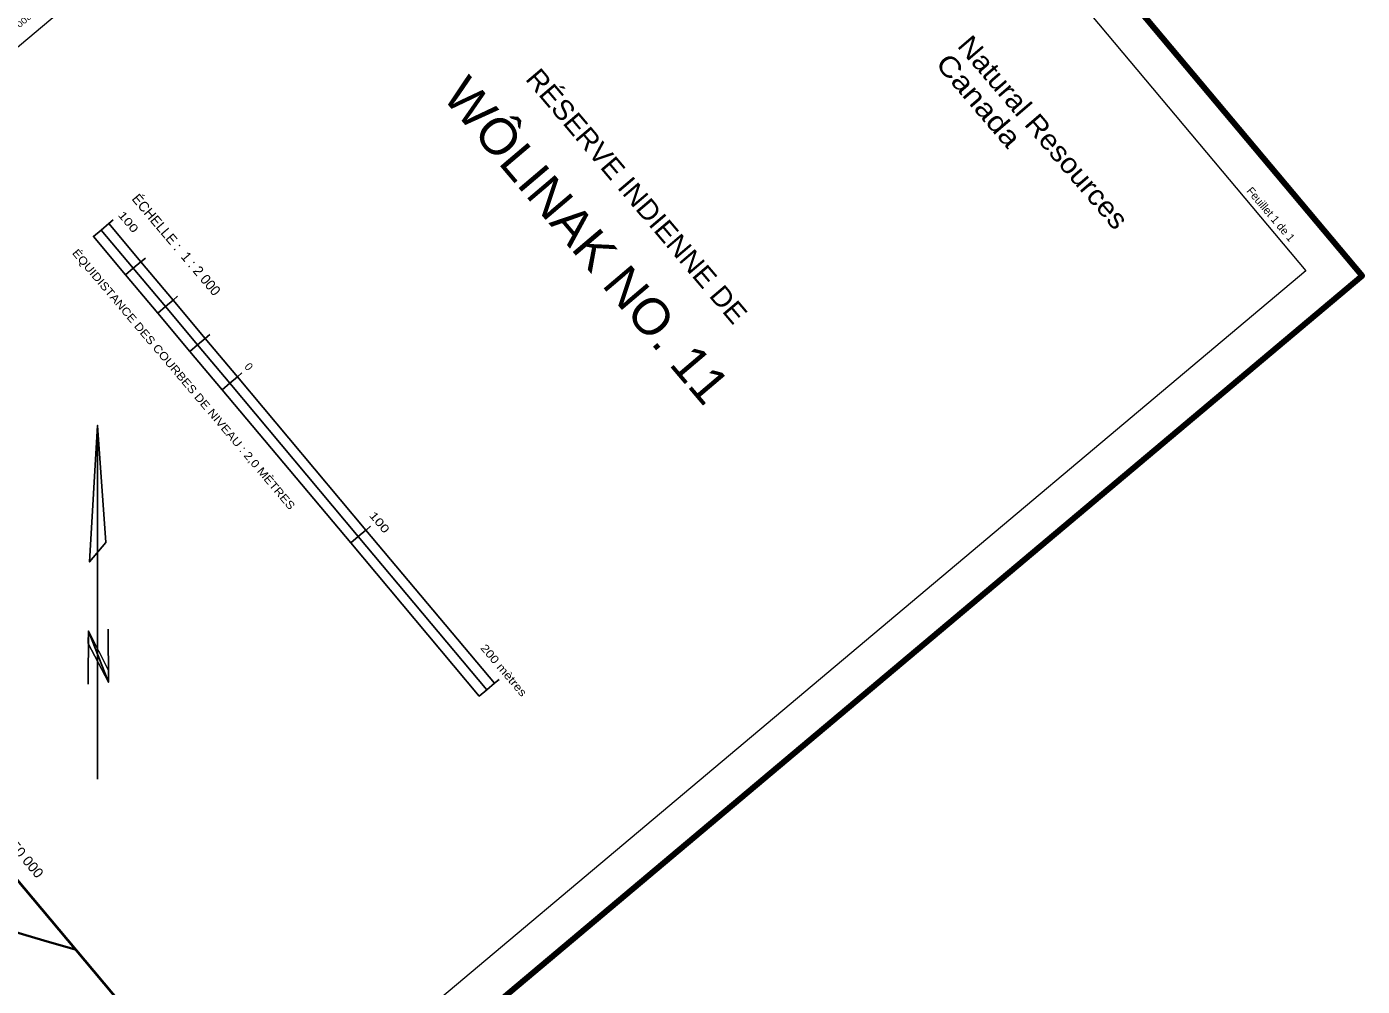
# Model space of a CAD drawing. Extents: x 386081 to 389416, y 5130568 to 5134082.
# Drawn here: x 388748 to 389416, y 5131307 to 5131786 of the extents above; entities that cross this region are included whole.
import ezdxf
from ezdxf.enums import TextEntityAlignment as Align

# ---------------------------------------------------------------- set-up
doc = ezdxf.new("R2010")
doc.units = 0
doc.header["$LTSCALE"] = 1.2
for name, color, linetype, lineweight in [('60', 7, 'Continuous', 13), ('61', 7, 'Continuous', 13), ('63', 7, 'Continuous', 13)]:
    doc.layers.add(name, color=color, linetype=linetype, lineweight=lineweight)

msp = doc.modelspace()

# ---------------------------------------------------------------- linework, layer by layer
at = {"layer": '60'}
for p, q in [((387383.05, 5134080.13), (389414.21, 5131662)), ((389414.21, 5131662), (388114.02, 5130569.89))]:
    msp.add_line(p, q, dxfattribs=at)
at = {"layer": '60', "lineweight": 158}
msp.add_lwpolyline([(386081.46, 5132988.14), (387383.17, 5134081.54), (389415.62, 5131661.88), (388113.9, 5130568.48)], close=True, dxfattribs=at)
at = {"layer": '60'}
msp.add_lwpolyline([(389387.44, 5131664.33), (388116.36, 5130596.66), (387794.77, 5130979.51), (389065.85, 5132047.19)], close=True, dxfattribs=at)
at = {"layer": '63', "lineweight": 25}
for p, q in [((388788.85, 5131687.93), (388791.15, 5131689.86)), ((388804.93, 5131668.79), (388807.23, 5131670.72)), ((388821.01, 5131649.65), (388823.31, 5131651.58)), ((388837.09, 5131630.51), (388839.39, 5131632.44)), ((388853.17, 5131611.37), (388855.47, 5131613.3)), ((388917.49, 5131534.81), (388919.79, 5131536.74)), ((388981.78, 5131458.22), (388984.08, 5131460.15))]:
    msp.add_line(p, q, dxfattribs=at)
at = {"layer": '63'}
for p, q in [((388778.67, 5131484.3), (388788.69, 5131464.69)), ((388778.58, 5131478.16), (388788.66, 5131458.7))]:
    msp.add_line(p, q, dxfattribs=at)
at = {"layer": '63', "lineweight": 25}
for points in [[(388785.02, 5131684.71), (388801.1, 5131665.57), (388797.27, 5131662.35), (388781.19, 5131681.49)], [(388788.85, 5131687.93), (388804.93, 5131668.79), (388801.1, 5131665.57), (388785.02, 5131684.71)], [(388801.1, 5131665.57), (388817.18, 5131646.43), (388813.35, 5131643.21), (388797.27, 5131662.35)], [(388804.93, 5131668.79), (388821.01, 5131649.65), (388817.18, 5131646.43), (388801.1, 5131665.57)], [(388817.18, 5131646.43), (388833.26, 5131627.29), (388829.43, 5131624.07), (388813.35, 5131643.21)], [(388821.01, 5131649.65), (388837.09, 5131630.51), (388833.26, 5131627.29), (388817.18, 5131646.43)], [(388837.09, 5131630.51), (388853.17, 5131611.37), (388849.34, 5131608.15), (388833.26, 5131627.29)], [(388833.26, 5131627.29), (388849.34, 5131608.15), (388845.51, 5131604.93), (388829.43, 5131624.07)], [(388853.16, 5131611.36), (388917.47, 5131534.79), (388913.65, 5131531.58), (388849.34, 5131608.15)], [(388849.33, 5131608.14), (388913.64, 5131531.57), (388909.82, 5131528.36), (388845.51, 5131604.93)], [(388913.64, 5131531.57), (388977.95, 5131455), (388974.13, 5131451.79), (388909.82, 5131528.36)], [(388917.46, 5131534.78), (388981.77, 5131458.21), (388977.95, 5131455), (388913.64, 5131531.57)]]:
    msp.add_lwpolyline(points, close=True, dxfattribs=at)
for points in [[(388783.32, 5131410.23), (388783.32, 5131587.08), (388779.31, 5131518.88), (388787.38, 5131528.5), (388783.32, 5131587.08)], [(388778.65, 5131457.78), (388778.67, 5131484.3), (388788.66, 5131458.7), (388788.65, 5131485.19)]]:
    msp.add_lwpolyline(points, dxfattribs=at)
at = {"layer": '63'}
for points in [[(388783.32, 5131587.08), (388787.38, 5131528.5), (388783.32, 5131523.79)], [(388788.66, 5131458.7), (388778.58, 5131478.16), (388778.67, 5131484.3), (388788.69, 5131464.69)]]:
    msp.add_lwpolyline(points, close=True, dxfattribs=at)
at = {"layer": '63', "lineweight": 40}
msp.add_lwpolyline([(388592.16, 5131539.51), (388812.37, 5131277.36), (388623.34, 5131118.57), (388403.13, 5131380.72)], close=True, dxfattribs=at)
at = {"layer": '63', "lineweight": 35}
msp.add_lwpolyline([(388772.15, 5131325.25), (388756.45, 5131329.76), (388705.8, 5131344.71), (388647.95, 5131364.01), (388611.38, 5131375.7), (388585.71, 5131384.05), (388535.6, 5131400.21), (388514.71, 5131405.19), (388493.14, 5131407.27), (388481.42, 5131408.28)], dxfattribs=at)

# ---------------------------------------------------------------- texts
at = {"layer": '61', "width": 1.25}
msp.add_text('5 131 800 m N.', height=3, rotation=220.03, dxfattribs=at).set_placement((388746.26, 5131791.154), align=Align.CENTER)
at = {"layer": '63'}
for s, height, rotation, width, p in [('Natural Resources', 9.998, 310.604, 1.1, (389212.66, 5131776.53)), ('Canada', 9.998, 310.604, 1.2, (389201.78, 5131767.51)), ('RÉSERVE INDIENNE DE', 10, 310.295, 1.05, (388996.78, 5131760.02)), ('WÔLINAK NO. 11', 18, 310.295, 1.05, (388955.05, 5131751.36)), ('100', 4, 310.295, 1.35, (388793.22, 5131692.08)), ('ÉQUIDISTANCE DES COURBES DE NIVEAU : 2,0 MÈTRES', 4, 310.295, 1.15, (388770.33, 5131673.06)), ('100', 4, 310.295, 1.35, (388918.8, 5131541.98)), ('200 mètres', 4, 310.295, 1.2, (388974.48, 5131475.68)), ('ÉCHELLE APPROXIMATIVE 1 : 50 000', 5, 310.295, 1.05, (388672.39, 5131455.31))]:
    msp.add_text(s, height=height, rotation=rotation, dxfattribs=dict(at, width=width)).set_placement(p)
for s, height, p in [('Feuillet 1 de 1', 4, (389357.49, 5131704.09)), ('ÉCHELLE :  1 : 2 000', 5, (388800.07, 5131700.12)), ('0', 4, (388856.39, 5131616.28))]:
    msp.add_text(s, height=height, rotation=310.295, dxfattribs=at).set_placement(p)

doc.saveas('drawing.dxf')
